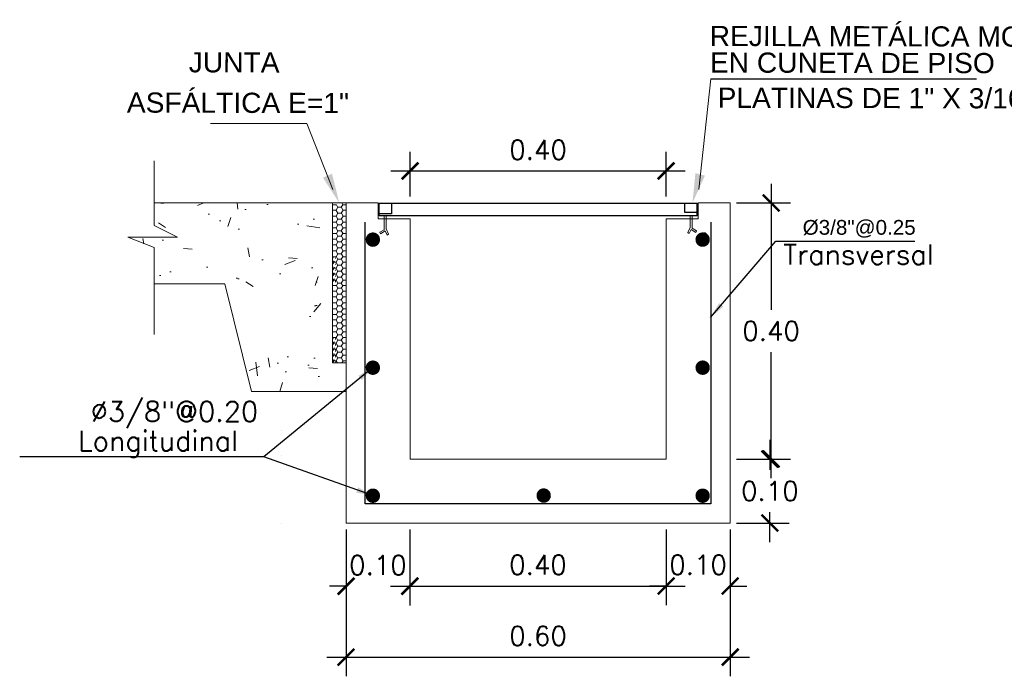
# Model space of a CAD drawing. Header units: millimetres. Extents: x -8931983 to 9630244, y 4 to 18563053.
# Tile 319 of 329: x 349714.9 to 349716.44, y 9282021.02 to 9282022.04. Entities that reach past the tile are written whole.
import ezdxf

# ---------------------------------------------------------------- set-up
doc = ezdxf.new("R2010")
doc.units = ezdxf.units.MM
doc.linetypes.add('ACAD_ISO02W100', pattern=[15, 12, -3])
doc.linetypes.add('DASHED2', pattern=[0.375, 0.25, -0.125])
for name, color, linetype, lineweight in [('0.2', 32, 'ACAD_ISO02W100', 0), ('cotas', 1, 'Continuous', 15), ('linea fina 01', 189, 'Continuous', 0), ('PROYECCIONES-INT', 1, 'DASHED2', 5)]:
    doc.layers.add(name, color=color, linetype=linetype, lineweight=lineweight)
for name, color, linetype in [('ELEVACION-02', 2, 'Continuous'), ('ELEVACION-03', 3, 'Continuous'), ('TEX', 3, 'Continuous')]:
    doc.layers.add(name, color=color, linetype=linetype)
doc.styles.add('COTAS', font='arial.ttf')
doc.styles.add('ROMANS', font='ROMANS.shx')
doc.styles.add('ROMANS-DIM', font='romans.shx')
doc.styles.add('VANO', font='swissl.ttf', dxfattribs={"height": 0.2})
doc.dimstyles.new('1-25V', dxfattribs={"dimscale": 0.2, "dimtxt": 0.18, "dimasz": 0.13, "dimexe": 0.18, "dimexo": 0.15, "dimgap": 0.1, "dimtad": 0, "dimtih": 1, "dimtoh": 1, "dimzin": 0, "dimdsep": 46, "dimtxsty": 'COTAS', "dimcen": 0.09, "dimadec": 0, "dimazin": 0, "dimtfac": 1, "dimtmove": 2, "dimatfit": 3, "dimfxl": 1, "dimtolj": 1, "dimtzin": 0, "dimarcsym": 0})
doc.dimstyles.new('20_METRIC  ARCHITECTURAL', dxfattribs={"dimscale": 0.2, "dimtxt": 0.03, "dimasz": 0.13, "dimexe": 0.15, "dimexo": 0.05, "dimgap": 0.09, "dimtad": 1, "dimtih": 1, "dimtoh": 1, "dimzin": 0, "dimdsep": 46, "dimtxsty": 'ROMANS-DIM', "dimblk": 'ARCHTICK', "dimcen": 2, "dimdle": 0.15, "dimclrd": 9, "dimclre": 9, "dimadec": 0, "dimazin": 0, "dimtfac": 1, "dimtix": 1, "dimtofl": 0, "dimtmove": 0, "dimatfit": 3, "dimfxl": 1, "dimfrac": 2, "dimtolj": 1, "dimtzin": 0, "dimarcsym": 0})

# ---------------------------------------------------------------- blocks, each defined once
blk = doc.blocks.new('TEXTO 2')
at = {"color": 172}
blk.add_line((0.0287838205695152, 0.1938861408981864), (0.4438699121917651, 0.1938861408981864), dxfattribs=at)
at = {"layer": 'linea fina 01', "ltscale": 0.1}
blk.add_line((0.0100357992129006, 0.0209258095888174), (0.0287838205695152, 0.1938861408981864), dxfattribs=at)
blk.add_solid([(0.0195963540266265, 0.042733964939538), (0, 0), (0.0046774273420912, 0.0467795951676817)], dxfattribs=at)
at = {"layer": '0.2', "color": 251, "true_color": 0x636466, "style": 'VANO'}
for s, height, oblique, p in [('REJILLA METÁLICA MOVIL', 0.0315000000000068, 359.9999999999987, (0.0269306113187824, 0.245234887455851, 3120.62335572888)), ('EN CUNETA DE PISO', 0.0314999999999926, 359.9999999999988, (0.0272835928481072, 0.2037045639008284, 3120.62335572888)), ('PLATINAS DE 1" X 3/16"', 0.0315000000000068, 359.9999999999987, (0.0392951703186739, 0.1487344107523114, -5186.962977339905))]:
    blk.add_text(s, height=height, rotation=359.8799999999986, dxfattribs=dict(at, oblique=oblique)).set_placement(p)
blk = doc.blocks.new('_ArchTick')
at = {"color": 0, "linetype": 'ByBlock', "const_width": 0.15}
blk.add_lwpolyline([(-0.5, -0.5), (0.5, 0.5)], dxfattribs=at)
blk = doc.blocks.new('*D3283')
at = {"color": 9, "lineweight": -2, "transparency": 16777216}
for p, q in [((349715.507090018, 9282021.765720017), (349715.507090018, 9282021.835775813)), ((349715.9070898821, 9282021.765720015), (349715.9070898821, 9282021.835775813)), ((349715.477090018, 9282021.805775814), (349715.9370898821, 9282021.805775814))]:
    blk.add_line(p, q, dxfattribs=at)
at = {"layer": 'Defpoints', "color": 0, "lineweight": 30, "transparency": 16777216}
for p in [(349715.9070898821, 9282021.805775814), (349715.507090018, 9282021.755720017), (349715.9070898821, 9282021.755720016)]:
    blk.add_point(p, dxfattribs=at)
at = {"color": 9, "lineweight": -2, "transparency": 16777216, "xscale": 0.026, "yscale": 0.026, "zscale": 0.026, "rotation": 180}
blk.add_blockref('_ArchTick', (349715.507090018, 9282021.805775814), dxfattribs=at)
at = {"color": 9, "lineweight": -2, "transparency": 16777216, "xscale": 0.026, "yscale": 0.026, "zscale": 0.026}
blk.add_blockref('_ArchTick', (349715.9070898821, 9282021.805775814), dxfattribs=at)
at = {"color": 0, "lineweight": 0, "transparency": 16777216, "insert": (349715.7070899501, 9282021.838775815), "char_height": 0.03, "attachment_point": 5, "style": 'ROMANS-DIM'}
blk.add_mtext('\\A1;0.40', dxfattribs=at)
blk = doc.blocks.new('rejilla de metal')
at = {"layer": 'ELEVACION-02', "color": 1}
for p, q in [((-0.2483340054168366, 0), (-0.2483340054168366, 0.0199046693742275)), ((0.2483340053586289, 0.0053772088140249), (0.2483340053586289, 0.0199046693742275))]:
    blk.add_line(p, q, dxfattribs=at)
at = {"layer": 'ELEVACION-03', "color": 1}
for p, q in [((-0.2483340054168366, 0.0199046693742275), (0.2483340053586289, 0.0199046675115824)), ((-0.2289253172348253, 0.0199046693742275), (-0.2289253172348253, 0.0031007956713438)), ((0.2289253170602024, 0.0199046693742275), (0.2289253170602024, 0.0053772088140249)), ((-0.2289253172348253, 0.0031007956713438), (-0.2483340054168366, 0.0031007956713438)), ((0.2483340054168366, 0), (-0.2483340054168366, 0)), ((0.2289253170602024, 0.0053772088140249), (0.2483340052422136, 0.0053772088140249)), ((0.2483340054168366, 0), (0.2483340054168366, 0.0053772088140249))]:
    blk.add_line(p, q, dxfattribs=at)
at = {"layer": 'PROYECCIONES-INT', "ltscale": 0.3}
for p, q in [((-0.2402679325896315, -0.0218845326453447), (-0.2402679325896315, 0)), ((-0.2402679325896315, -0.0218845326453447), (-0.2402679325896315, 0)), ((-0.2371671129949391, -0.0203853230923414), (-0.2371671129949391, 0)), ((-0.2371671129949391, -0.0203853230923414), (-0.2371671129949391, 0)), ((0.2373829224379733, -0.0181089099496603), (0.2373829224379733, 0)), ((0.2373829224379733, -0.0181089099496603), (0.2373829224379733, 0)), ((0.2404837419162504, -0.0196081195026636), (0.2404837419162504, 0))]:
    blk.add_line(p, q, dxfattribs=at)
at = {"layer": 'PROYECCIONES-INT'}
for p, q in [((-0.2472569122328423, -0.0256648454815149), (-0.2402679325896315, -0.0218845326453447)), ((-0.2472569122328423, -0.0256648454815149), (-0.2402679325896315, -0.0218845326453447)), ((-0.2461303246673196, -0.0282514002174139), (-0.2472569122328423, -0.0256648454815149)), ((-0.2461303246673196, -0.0282514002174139), (-0.2472569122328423, -0.0256648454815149)), ((-0.2386417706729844, -0.0237415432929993), (-0.2461303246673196, -0.0282514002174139)), ((-0.2386417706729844, -0.0237415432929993), (-0.2461303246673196, -0.0282514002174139)), ((-0.2359909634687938, -0.0301083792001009), (-0.2386417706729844, -0.0237415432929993)), ((-0.2359909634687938, -0.0301083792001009), (-0.2386417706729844, -0.0237415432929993)), ((-0.2371671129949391, -0.0203853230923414), (-0.2334064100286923, -0.0286493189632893)), ((-0.2334064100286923, -0.0286493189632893), (-0.2359909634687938, -0.0301083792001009)), ((-0.2334064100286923, -0.0286493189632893), (-0.2359909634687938, -0.0301083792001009)), ((0.2373829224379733, -0.0181089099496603), (0.2336222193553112, -0.0263729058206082)), ((0.2336222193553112, -0.0263729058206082), (0.236206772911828, -0.0278319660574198)), ((0.236206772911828, -0.0278319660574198), (0.2388575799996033, -0.0214651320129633)), ((0.2388575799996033, -0.0214651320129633), (0.2463461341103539, -0.0259749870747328)), ((0.2474727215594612, -0.0233884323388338), (0.2404837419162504, -0.0196081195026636)), ((0.2474727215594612, -0.0233884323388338), (0.2404837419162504, -0.0196081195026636)), ((0.2463461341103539, -0.0259749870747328), (0.2474727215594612, -0.0233884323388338)), ((0.2463461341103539, -0.0259749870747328), (0.2474727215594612, -0.0233884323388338))]:
    blk.add_line(p, q, dxfattribs=at)
blk = doc.blocks.new('*D3284')
at = {"color": 9, "lineweight": -2, "transparency": 16777216}
for p, q in [((349715.4070900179, 9282021.245831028), (349715.4070900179, 9282021.016403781)), ((349716.0070900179, 9282021.245831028), (349716.0070900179, 9282021.016403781)), ((349715.3770900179, 9282021.046403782), (349716.037090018, 9282021.046403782))]:
    blk.add_line(p, q, dxfattribs=at)
at = {"layer": 'Defpoints', "color": 0, "lineweight": 30, "transparency": 16777216}
for p in [(349715.4070900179, 9282021.255831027, 5186.962977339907), (349716.0070900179, 9282021.255831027, 5186.962977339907), (349716.0070900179, 9282021.046403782)]:
    blk.add_point(p, dxfattribs=at)
at = {"color": 9, "lineweight": -2, "transparency": 16777216, "xscale": 0.026, "yscale": 0.026, "zscale": 0.026, "rotation": 180}
blk.add_blockref('_ArchTick', (349715.4070900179, 9282021.046403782), dxfattribs=at)
at = {"color": 9, "lineweight": -2, "transparency": 16777216, "xscale": 0.026, "yscale": 0.026, "zscale": 0.026}
blk.add_blockref('_ArchTick', (349716.0070900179, 9282021.046403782), dxfattribs=at)
at = {"color": 0, "lineweight": 0, "transparency": 16777216, "insert": (349715.707090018, 9282021.07940378), "char_height": 0.03, "attachment_point": 5, "style": 'ROMANS-DIM'}
blk.add_mtext('\\A1;0.60', dxfattribs=at)
blk = doc.blocks.new('*D3241')
at = {"color": 9, "lineweight": -2, "transparency": 16777216}
for p, q in [((349716.0711369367, 9282021.785831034), (349716.0711369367, 9282021.588831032)), ((349716.017090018, 9282021.755831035), (349716.1011369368, 9282021.755831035)), ((349716.0711369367, 9282021.325830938), (349716.0711369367, 9282021.522831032)), ((349716.017090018, 9282021.355830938), (349716.1011369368, 9282021.355830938))]:
    blk.add_line(p, q, dxfattribs=at)
at = {"layer": 'Defpoints', "color": 0, "lineweight": 30, "transparency": 16777216}
for p in [(349716.0070900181, 9282021.755831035, 5186.962977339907), (349716.0070900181, 9282021.355830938, 5186.962977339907), (349716.0711369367, 9282021.355830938)]:
    blk.add_point(p, dxfattribs=at)
at = {"color": 9, "lineweight": -2, "transparency": 16777216, "xscale": 0.026, "yscale": 0.026, "zscale": 0.026}
for p, rotation in [((349716.0711369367, 9282021.755831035), 90), ((349716.0711369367, 9282021.355830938), 270)]:
    blk.add_blockref('_ArchTick', p, dxfattribs=dict(at, rotation=rotation))
at = {"color": 0, "lineweight": 0, "transparency": 16777216, "insert": (349716.0711369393, 9282021.555831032), "char_height": 0.03, "attachment_point": 5, "style": 'ROMANS-DIM'}
blk.add_mtext('\\A1;0.40', dxfattribs=at)
blk = doc.blocks.new('*D3242')
at = {"color": 9, "lineweight": -2, "transparency": 16777216}
for p, q in [((349716.0691465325, 9282021.38583094), (349716.0691465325, 9282021.33883103)), ((349716.017090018, 9282021.355830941), (349716.0991465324, 9282021.355830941)), ((349716.0691465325, 9282021.225831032), (349716.0691465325, 9282021.27283103)), ((349716.017090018, 9282021.255831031), (349716.0991465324, 9282021.255831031))]:
    blk.add_line(p, q, dxfattribs=at)
at = {"layer": 'Defpoints', "color": 0, "lineweight": 30, "transparency": 16777216}
for p in [(349716.0070900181, 9282021.355830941), (349716.0070900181, 9282021.255831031), (349716.0691465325, 9282021.255831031)]:
    blk.add_point(p, dxfattribs=at)
at = {"color": 9, "lineweight": -2, "transparency": 16777216, "xscale": 0.026, "yscale": 0.026, "zscale": 0.026}
for p, rotation in [((349716.0691465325, 9282021.355830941), 90), ((349716.0691465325, 9282021.255831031), 270)]:
    blk.add_blockref('_ArchTick', p, dxfattribs=dict(at, rotation=rotation))
at = {"color": 0, "lineweight": 0, "transparency": 16777216, "insert": (349716.069146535, 9282021.305831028), "char_height": 0.03, "attachment_point": 5, "style": 'ROMANS-DIM'}
blk.add_mtext('\\A1;0.10', dxfattribs=at)
blk = doc.blocks.new('*D3243')
at = {"color": 9, "lineweight": -2, "transparency": 16777216}
for p, q in [((349715.4070900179, 9282021.24583103), (349715.4070900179, 9282021.12698047)), ((349715.5068103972, 9282021.24583103), (349715.5068103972, 9282021.12698047)), ((349715.4070900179, 9282021.15698047), (349715.3810900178, 9282021.15698047)), ((349715.5068103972, 9282021.15698047), (349715.5328103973, 9282021.15698047))]:
    blk.add_line(p, q, dxfattribs=at)
at = {"layer": 'Defpoints', "color": 0, "lineweight": 30, "transparency": 16777216}
for p in [(349715.4070900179, 9282021.25583103, 5186.962977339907), (349715.5068103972, 9282021.25583103, 5186.962977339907), (349715.5068103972, 9282021.15698047)]:
    blk.add_point(p, dxfattribs=at)
at = {"color": 9, "lineweight": -2, "transparency": 16777216, "xscale": 0.026, "yscale": 0.026, "zscale": 0.026}
blk.add_blockref('_ArchTick', (349715.4070900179, 9282021.15698047), dxfattribs=at)
at = {"color": 9, "lineweight": -2, "transparency": 16777216, "xscale": 0.026, "yscale": 0.026, "zscale": 0.026, "rotation": 180}
blk.add_blockref('_ArchTick', (349715.5068103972, 9282021.15698047), dxfattribs=at)
at = {"color": 0, "lineweight": 0, "transparency": 16777216, "insert": (349715.4569502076, 9282021.18998047), "char_height": 0.03, "attachment_point": 5, "style": 'ROMANS-DIM'}
blk.add_mtext('\\A1;0.10', dxfattribs=at)
blk = doc.blocks.new('*D3244')
at = {"color": 9, "lineweight": -2, "transparency": 16777216}
for p, q in [((349715.5068103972, 9282021.245831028), (349715.5068103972, 9282021.127401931)), ((349715.9070900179, 9282021.245831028), (349715.9070900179, 9282021.127401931)), ((349715.4768103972, 9282021.15740193), (349715.9370900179, 9282021.15740193))]:
    blk.add_line(p, q, dxfattribs=at)
at = {"layer": 'Defpoints', "color": 0, "lineweight": 30, "transparency": 16777216}
for p in [(349715.5068103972, 9282021.255831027, 10373.92595467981), (349715.9070900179, 9282021.255831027, 5186.962977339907), (349715.9070900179, 9282021.15740193)]:
    blk.add_point(p, dxfattribs=at)
at = {"color": 9, "lineweight": -2, "transparency": 16777216, "xscale": 0.026, "yscale": 0.026, "zscale": 0.026, "rotation": 180}
blk.add_blockref('_ArchTick', (349715.5068103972, 9282021.15740193), dxfattribs=at)
at = {"color": 9, "lineweight": -2, "transparency": 16777216, "xscale": 0.026, "yscale": 0.026, "zscale": 0.026}
blk.add_blockref('_ArchTick', (349715.9070900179, 9282021.15740193), dxfattribs=at)
at = {"color": 0, "lineweight": 0, "transparency": 16777216, "insert": (349715.7069502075, 9282021.19040193), "char_height": 0.03, "attachment_point": 5, "style": 'ROMANS-DIM'}
blk.add_mtext('\\A1;0.40', dxfattribs=at)
blk = doc.blocks.new('*D3245')
at = {"color": 9, "lineweight": -2, "transparency": 16777216}
for p, q in [((349715.9070900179, 9282021.245831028), (349715.9070900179, 9282021.127401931)), ((349716.0070900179, 9282021.245831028), (349716.0070900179, 9282021.127401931)), ((349715.9070900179, 9282021.15740193), (349715.8810900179, 9282021.15740193)), ((349716.0070900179, 9282021.15740193), (349716.0330900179, 9282021.15740193))]:
    blk.add_line(p, q, dxfattribs=at)
at = {"layer": 'Defpoints', "color": 0, "lineweight": 30, "transparency": 16777216}
for p in [(349715.9070900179, 9282021.255831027, 5186.962977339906), (349716.0070900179, 9282021.255831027, 5186.962977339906), (349716.0070900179, 9282021.15740193)]:
    blk.add_point(p, dxfattribs=at)
at = {"color": 9, "lineweight": -2, "transparency": 16777216, "xscale": 0.026, "yscale": 0.026, "zscale": 0.026}
blk.add_blockref('_ArchTick', (349715.9070900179, 9282021.15740193), dxfattribs=at)
at = {"color": 9, "lineweight": -2, "transparency": 16777216, "xscale": 0.026, "yscale": 0.026, "zscale": 0.026, "rotation": 180}
blk.add_blockref('_ArchTick', (349716.0070900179, 9282021.15740193), dxfattribs=at)
at = {"color": 0, "lineweight": 0, "transparency": 16777216, "insert": (349715.9570900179, 9282021.19040193), "char_height": 0.03, "attachment_point": 5, "style": 'ROMANS-DIM'}
blk.add_mtext('\\A1;0.10', dxfattribs=at)
blk = doc.blocks.new('TEXTO 1')
at = {"layer": 'linea fina 01', "ltscale": 0.1}
for p, q in [((-0.0508167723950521, 0.1241394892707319), (-0.2010398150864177, 0.1241394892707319)), ((-0.0100357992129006, 0.0209258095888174), (-0.0508167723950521, 0.1241394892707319))]:
    blk.add_line(p, q, dxfattribs=at)
blk.add_solid([(-0.02553807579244, 0.0394717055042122), (0, 0), (-0.0113560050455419, 0.0456207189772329)], dxfattribs=at)
at = {"layer": '0.2', "color": 251, "true_color": 0x636466, "style": 'VANO', "oblique": 359.9999999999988}
for s, p in [('JUNTA', (-0.235123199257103, 0.2039847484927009, -5186.962977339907)), ('ASFÁLTICA E=1"', (-0.331776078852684, 0.1410587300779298, -5186.962977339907))]:
    blk.add_text(s, height=0.0314999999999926, rotation=359.8799999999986, dxfattribs=at).set_placement(p)
blk = doc.blocks.new('junta asfaltica')
at = {"lineweight": 0}
h = blk.add_hatch(dxfattribs=at)
h.set_pattern_fill('AR-CONC', scale=0.01, style=0)
h.set_pattern_definition([(50, (-0.1189008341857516, -0.0700673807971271), (0.1639662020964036, -0.0143451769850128), [0.017145, -0.188595]), (355, (-0.1189008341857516, -0.0700673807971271), (-0.0317190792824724, 0.1719511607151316), [0.013716, -0.150876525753]), (100.4514446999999, (-0.1052370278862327, -0.0712628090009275), (0.1322471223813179, 0.1576059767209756), [0.01457100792, -0.1602812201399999]), (46.1842, (-0.1189008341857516, -0.0243473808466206), (0.2439711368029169, -0.0378380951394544), [0.0257175, -0.2828925]), (96.6355576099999, (-0.0985699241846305, -0.0275005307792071), (0.2136637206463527, 0.2226835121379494), [0.021856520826, -0.240422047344]), (351.18415117, (-0.1189008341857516, -0.0243473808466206), (0.2136637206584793, 0.2226835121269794), [0.020573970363, -0.226313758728]), (21, (-0.0960408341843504, -0.0357773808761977), (0.1364529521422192, -0.0920386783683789), [0.017145, -0.188595]), (326, (-0.0960408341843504, -0.0357773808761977), (0.0556218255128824, 0.1657691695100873), [0.013716, -0.150876]), (71.45144499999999, (-0.0846697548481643, -0.0434472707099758), (0.1920747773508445, 0.0737304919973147), [0.01457100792, -0.16028094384]), (37.5, (-0.1189008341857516, -0.0700673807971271), (0.0027797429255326, 0.0760995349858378), [0, -0.1490472, 0, -0.153162, 0, -0.1514475]), (7.499999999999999, (-0.1189008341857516, -0.0700673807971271), (0.0601376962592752, 0.0901625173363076), [0, -0.0873252, 0, -0.1456182, 0, -0.0577215]), (327.5, (-0.1698786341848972, -0.0700673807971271), (0.1220315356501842, -0.0051558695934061), [0, -0.05715, 0, -0.178308, 0, -0.236601]), (317.5, (-0.1927386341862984, -0.0700673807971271), (0.1333162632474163, 0.0228838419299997), [0, -0.074295, 0, -0.1184148, 0, -0.168021])])
h.paths.add_polyline_path([(-0.0210516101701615, 2.68221356e-08), (-0.2996047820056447, 2.68221356e-08), (-0.2996047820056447, -0.0354425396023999), (-0.2629513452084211, -0.0536842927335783), (-0.3405718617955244, -0.0536842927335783), (-0.2996047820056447, -0.0698087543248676), (-0.2996047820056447, -0.1263088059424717), (-0.1894634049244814, -0.1263088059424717), (-0.1473604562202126, -0.2947206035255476), (-0.0210516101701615, -0.2947206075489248)])
h = blk.add_hatch(dxfattribs=at)
h.set_pattern_fill('HONEY', scale=0.0187124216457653, angle=180, style=0)
h.set_pattern_definition([(360, (-1344.435306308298, 712.0165321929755), (0.0080206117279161, -0.0046307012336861), [0.0053470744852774, -0.0106941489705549]), (240, (-1344.435306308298, 712.0165321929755), (-0.0080206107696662, -0.0046307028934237), [0.0053470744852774, -0.0106941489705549]), (300, (-1344.435306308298, 712.0165321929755), (9.5825e-10, -0.0092614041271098), [-0.0106941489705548, 0.0053470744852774])])
h.paths.add_polyline_path([(-0.0210514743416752, -0.0843195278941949), (-0.0210514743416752, -0.1264220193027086), (-0.0160414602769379, -0.1264220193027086), (-0.0160414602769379, -0.0843195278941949)])
h = blk.add_hatch(dxfattribs=at)
h.set_pattern_fill('HONEY', scale=0.0187124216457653, angle=180, style=0)
h.set_pattern_definition([(360, (-1344.435306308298, 711.8902233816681), (0.0080206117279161, -0.0046307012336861), [0.0053470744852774, -0.0106941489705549]), (240, (-1344.435306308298, 711.8902233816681), (-0.0080206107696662, -0.0046307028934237), [0.0053470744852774, -0.0106941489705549]), (300, (-1344.435306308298, 711.8902233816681), (9.5825e-10, -0.0092614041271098), [-0.0106941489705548, 0.0053470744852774])])
h.paths.add_polyline_path([(-0.0210514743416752, -0.2106283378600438), (-0.0210514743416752, -0.2527308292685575), (-0.0160414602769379, -0.2527308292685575), (-0.0160414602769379, -0.2106283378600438)])
at = {"color": 7, "linetype": 'ByBlock', "lineweight": 0}
for p, q in [((-0.2996047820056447, 0.0657418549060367), (-0.2996047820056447, -0.0354425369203)), ((-0.2996047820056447, -0.0354425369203), (-0.2629513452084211, -0.0536842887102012)), ((-0.2629513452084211, -0.0536842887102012), (-0.3405718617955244, -0.0536842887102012)), ((-0.3405718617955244, -0.0536842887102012), (-0.2996047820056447, -0.0698087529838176)), ((-0.2996047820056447, -0.0698087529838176), (-0.2996047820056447, -0.2053593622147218))]:
    blk.add_line(p, q, dxfattribs=at)
at = {"color": 7, "lineweight": 0}
for p, q in [((-0.2996047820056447, 2.81631856e-08), (-0.0210516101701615, 2.81631856e-08)), ((-0.0210514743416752, 0), (0, 0)), ((-0.0210514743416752, 0), (-0.0210514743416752, -0.25)), ((-0.0066348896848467, 0), (-0.0049328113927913, -0.0029480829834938)), ((-1.357866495e-07, -0.2947206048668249), (-1.357866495e-07, 0)), ((-0.0210515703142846, -0.010682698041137), (-0.0205355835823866, -0.0115764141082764)), ((-0.020682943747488, -0.0112982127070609), (-0.0210515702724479, -0.0119366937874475)), ((-0.0148197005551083, -0.0027724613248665), (-0.0210514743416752, -0.0027724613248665)), ((-0.0203683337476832, -0.0113096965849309), (-0.0150212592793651, -0.0113096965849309)), ((-0.0126623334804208, -0.0066675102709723), (-0.0153358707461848, -0.0112982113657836)), ((-0.0151885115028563, -0.0115764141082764), (-0.0125149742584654, -0.0162071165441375)), ((-0.0148361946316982, -0.0029252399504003), (-0.0125149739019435, -0.0069457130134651)), ((-0.0123477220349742, -0.0066789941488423), (-0.0070006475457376, -0.0066789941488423)), ((-0.0051546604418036, -0.0029252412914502), (-0.0073152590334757, -0.0066675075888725)), ((-0.0046417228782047, -0.0112982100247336), (-0.0073152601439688, -0.0159289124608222)), ((-0.0071679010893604, -0.0069457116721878), (-0.0044943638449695, -0.0115764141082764)), ((-0.0051235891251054, -0.0029047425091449), (2.09184e-11, -0.0029047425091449)), ((-0.0043271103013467, -0.0113096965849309), (-9.55119503e-08, -0.0113096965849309)), ((-0.0210515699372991, -0.0199441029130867), (-0.0205355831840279, -0.0208378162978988)), ((-0.0206829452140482, -0.0205596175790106), (-0.0210515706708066, -0.0211980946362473)), ((-0.0210515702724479, -0.0292055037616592), (-0.0205355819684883, -0.0300992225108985)), ((-0.0206829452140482, -0.0298210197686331), (-0.0210515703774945, -0.0304594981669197)), ((-0.0203683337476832, -0.0205710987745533), (-0.0150212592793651, -0.0205710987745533)), ((-0.0203683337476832, -0.0298325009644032), (-0.0150212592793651, -0.0298325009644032)), ((-0.0126623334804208, -0.0159289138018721), (-0.0153358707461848, -0.0205596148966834)), ((-0.012662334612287, -0.0251903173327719), (-0.0153358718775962, -0.0298210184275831)), ((-0.0151885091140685, -0.0208378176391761), (-0.0125149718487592, -0.0254685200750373)), ((-0.0151885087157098, -0.0300992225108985), (-0.0125149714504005, -0.0347299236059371)), ((-0.0123477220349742, -0.0159403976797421), (-0.0070006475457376, -0.0159403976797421)), ((-0.0123477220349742, -0.0252017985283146), (-0.0070006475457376, -0.0252017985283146)), ((-0.0046417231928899, -0.0205596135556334), (-0.0073152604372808, -0.0251903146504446)), ((-0.0046417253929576, -0.0298210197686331), (-0.0073152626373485, -0.0344517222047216)), ((-0.0071678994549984, -0.0162071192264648), (-0.004494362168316, -0.0208378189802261)), ((-0.0071678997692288, -0.0254685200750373), (-0.0044943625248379, -0.0300992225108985)), ((-0.0043271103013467, -0.0205710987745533), (-9.55119503e-08, -0.0205710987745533)), ((-0.0043271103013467, -0.0298325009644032), (-9.55537871e-08, -0.0298325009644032)), ((-0.0210515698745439, -0.038466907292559), (-0.0205355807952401, -0.0393606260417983)), ((-0.0206829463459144, -0.0390824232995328), (-0.0210515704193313, -0.0397208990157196)), ((-0.0203683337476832, -0.0390939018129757), (-0.0150212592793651, -0.0390939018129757)), ((-0.012662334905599, -0.0344517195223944), (-0.0153358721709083, -0.0390824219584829)), ((-0.0151885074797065, -0.0393606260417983), (-0.0125149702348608, -0.0439913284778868)), ((-0.0125149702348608, -0.0439913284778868), (-0.014899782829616, -0.0475884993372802)), ((-0.0123477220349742, -0.0344632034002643), (-0.0070006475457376, -0.0344632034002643)), ((-0.0123477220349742, -0.0437246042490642), (-0.0070006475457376, -0.0437246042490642)), ((-0.0046417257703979, -0.0390824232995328), (-0.0073152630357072, -0.043713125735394)), ((-0.007167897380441, -0.034729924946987), (-0.004494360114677, -0.0393606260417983)), ((-0.0069412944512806, -0.0439446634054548), (-0.0051814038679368, -0.0474320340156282)), ((-0.0043271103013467, -0.0390939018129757), (-9.55537871e-08, -0.0390939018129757)), ((-0.0210515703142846, -0.0557221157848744), (-0.0205355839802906, -0.0566158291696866)), ((-0.020682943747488, -0.056337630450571), (-0.0210515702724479, -0.056976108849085)), ((-0.0149139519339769, -0.0477837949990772), (-0.0206632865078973, -0.0477837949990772)), ((-0.0203683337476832, -0.056349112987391), (-0.0150212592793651, -0.056349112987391)), ((-0.0126623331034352, -0.0517069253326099), (-0.0153358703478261, -0.0563376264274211)), ((-0.0126623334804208, -0.0609683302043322), (-0.0153358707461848, -0.0655990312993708)), ((-0.0151885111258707, -0.0566158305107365), (-0.0125149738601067, -0.061246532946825)), ((-0.0148361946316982, -0.0479646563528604), (-0.0125149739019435, -0.0519851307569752)), ((-0.0123477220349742, -0.0517184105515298), (-0.0070006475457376, -0.0517184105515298)), ((-0.0123477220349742, -0.0609798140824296), (-0.0070006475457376, -0.0609798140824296)), ((-0.0051546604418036, -0.0479646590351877), (-0.0073152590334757, -0.0517069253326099)), ((-0.0046417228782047, -0.0563376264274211), (-0.0073152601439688, -0.0609683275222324)), ((-0.0071679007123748, -0.0519851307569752), (-0.0044943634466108, -0.0566158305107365)), ((-0.0071678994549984, -0.061246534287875), (-0.004494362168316, -0.0658772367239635)), ((-0.0052986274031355, -0.0476877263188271), (2.09184e-11, -0.0476877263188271)), ((-0.0043271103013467, -0.056349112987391), (-9.55119503e-08, -0.056349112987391)), ((-0.0210515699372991, -0.0649835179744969), (-0.0205355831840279, -0.0658772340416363)), ((-0.0206829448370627, -0.0655990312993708), (-0.0210515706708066, -0.0662375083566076)), ((-0.0210515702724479, -0.0742449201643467), (-0.0205355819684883, -0.075138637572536)), ((-0.0206829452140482, -0.0748604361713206), (-0.0210515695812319, -0.0754989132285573)), ((-0.0203683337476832, -0.0656105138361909), (-0.0150212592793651, -0.0656105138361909)), ((-0.0203683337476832, -0.0748719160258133), (-0.0150212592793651, -0.0748719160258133)), ((-0.012662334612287, -0.0702297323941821), (-0.0153358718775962, -0.0748604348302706)), ((-0.015188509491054, -0.0658772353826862), (-0.0125149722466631, -0.0705079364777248)), ((-0.0151885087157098, -0.075138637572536), (-0.0125149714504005, -0.0797693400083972)), ((-0.0123477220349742, -0.0702412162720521), (-0.0070006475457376, -0.0702412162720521)), ((-0.0046417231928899, -0.0655990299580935), (-0.0073152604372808, -0.0702297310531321)), ((-0.0046417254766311, -0.0748604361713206), (-0.0073152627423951, -0.0794911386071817)), ((-0.0071678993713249, -0.0705079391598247), (-0.0044943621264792, -0.075138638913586)), ((-0.0043271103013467, -0.0656105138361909), (-9.55119503e-08, -0.0656105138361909)), ((-0.0043271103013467, -0.0748719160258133), (-9.55537871e-08, -0.0748719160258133)), ((-0.0210515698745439, -0.0835063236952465), (-0.0206477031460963, -0.0842058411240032)), ((-0.0210515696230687, -0.0920769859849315), (-0.0205355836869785, -0.092970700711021)), ((-0.0206829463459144, -0.084121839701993), (-0.0207314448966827, -0.0842058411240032)), ((-0.0203683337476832, -0.0841333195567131), (-0.0150212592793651, -0.0841333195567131)), ((-0.012662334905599, -0.0794911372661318), (-0.0153358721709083, -0.0841218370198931)), ((-0.0126623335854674, -0.088061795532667), (-0.0153358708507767, -0.0926924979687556)), ((-0.0148361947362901, -0.0843195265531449), (-0.0125149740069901, -0.0883399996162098)), ((-0.0123477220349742, -0.0795026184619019), (-0.0070006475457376, -0.0795026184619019)), ((-0.0123477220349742, -0.088073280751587), (-0.0070006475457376, -0.088073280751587)), ((-0.0051546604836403, -0.0843195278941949), (-0.0073152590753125, -0.0880617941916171)), ((-0.0071678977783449, -0.0797693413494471), (-0.0046064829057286, -0.0842058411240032)), ((-0.0071679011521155, -0.0883399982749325), (-0.0044943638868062, -0.0929706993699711)), ((-0.0043271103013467, -0.0841333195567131), (-9.55537871e-08, -0.0841333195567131)), ((-0.0206829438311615, -0.0926924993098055), (-0.0210515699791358, -0.0933309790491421)), ((-0.0210515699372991, -0.1013383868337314), (-0.0205355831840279, -0.1022321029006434)), ((-0.0206829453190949, -0.101953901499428), (-0.0210515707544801, -0.1025923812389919)), ((-0.0203683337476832, -0.0927039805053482), (-0.0150212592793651, -0.0927039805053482)), ((-0.0203683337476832, -0.101965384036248), (-0.0150212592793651, -0.101965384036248)), ((-0.0126623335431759, -0.0973232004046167), (-0.0153358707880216, -0.101953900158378)), ((-0.0126623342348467, -0.1065846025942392), (-0.0153358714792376, -0.1112153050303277)), ((-0.015188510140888, -0.092970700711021), (-0.0125149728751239, -0.0976014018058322)), ((-0.015188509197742, -0.1022321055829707), (-0.0125149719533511, -0.1068628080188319)), ((-0.0123477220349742, -0.0973346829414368), (-0.0070006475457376, -0.0973346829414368)), ((-0.0123477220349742, -0.1065960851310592), (-0.0070006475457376, -0.1065960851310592)), ((-0.0046417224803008, -0.0926924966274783), (-0.0073152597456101, -0.0973231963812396)), ((-0.0046417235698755, -0.1019538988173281), (-0.0073152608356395, -0.1065846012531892)), ((-0.0071678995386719, -0.0976014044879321), (-0.0044943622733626, -0.1022321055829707)), ((-0.0071678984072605, -0.1068628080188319), (-0.0044943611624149, -0.1114935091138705)), ((-0.0043271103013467, -0.0927039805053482), (-9.55119503e-08, -0.0927039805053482)), ((-0.0043271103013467, -0.101965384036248), (-9.55119503e-08, -0.101965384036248)), ((-0.0210515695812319, -0.1105997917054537), (-0.0205355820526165, -0.1114935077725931)), ((-0.0206829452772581, -0.1112153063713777), (-0.0210515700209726, -0.1118537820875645)), ((-0.0210515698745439, -0.1198611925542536), (-0.0205355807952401, -0.1207549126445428)), ((-0.0206829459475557, -0.1204767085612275), (-0.0210515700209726, -0.121115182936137)), ((-0.0203683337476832, -0.1112267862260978), (-0.0150212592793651, -0.1112267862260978)), ((-0.0203683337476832, -0.1204881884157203), (-0.0150212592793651, -0.1204881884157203)), ((-0.0126623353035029, -0.115846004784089), (-0.015335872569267, -0.1204767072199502)), ((-0.0151885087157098, -0.1114935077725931), (-0.0125149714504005, -0.1161242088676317)), ((-0.0151885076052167, -0.1207549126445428), (-0.0125149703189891, -0.1253856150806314)), ((-0.0123477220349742, -0.115857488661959), (-0.0070006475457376, -0.115857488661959)), ((-0.0046417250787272, -0.1112153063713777), (-0.0073152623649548, -0.115846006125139)), ((-0.0046417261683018, -0.1204767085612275), (-0.0073152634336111, -0.1251074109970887)), ((-0.0071678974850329, -0.1161242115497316), (-0.0044943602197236, -0.1207549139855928)), ((-0.0043271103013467, -0.1112267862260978), (-9.55537871e-08, -0.1112267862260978)), ((-0.0043271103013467, -0.1204881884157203), (-9.55537871e-08, -0.1204881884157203)), ((-0.1894634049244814, -0.1263088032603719), (-0.2996047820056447, -0.1263088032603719)), ((-0.1473604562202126, -0.2947206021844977), (-0.1894634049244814, -0.1263088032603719)), ((-0.0210515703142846, -0.1369915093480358), (-0.0205355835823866, -0.1378852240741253)), ((-0.020682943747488, -0.1376070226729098), (-0.0210515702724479, -0.1382455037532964)), ((-0.0148197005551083, -0.1290812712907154), (-0.0210514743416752, -0.1290812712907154)), ((-0.0203683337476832, -0.1376185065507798), (-0.0150212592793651, -0.1376185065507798)), ((-0.0126623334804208, -0.1329763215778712), (-0.0153358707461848, -0.1376070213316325)), ((-0.0151885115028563, -0.1378852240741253), (-0.0125149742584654, -0.1425159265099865)), ((-0.0148361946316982, -0.1292340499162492), (-0.0125149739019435, -0.133254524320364)), ((-0.0129228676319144, -0.1255586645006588), (-0.0148348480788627, -0.1288070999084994)), ((-0.0123477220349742, -0.1251188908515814), (-0.0070006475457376, -0.1251188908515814)), ((-0.0123477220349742, -0.1329878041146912), (-0.0070006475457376, -0.1329878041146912)), ((-0.0073218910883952, -0.1251188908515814), (-0.0049328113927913, -0.1292568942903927)), ((-0.0051546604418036, -0.1292340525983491), (-0.0073152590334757, -0.1329763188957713)), ((-0.0046417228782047, -0.1376070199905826), (-0.0073152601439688, -0.1422377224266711)), ((-0.0071679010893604, -0.1332545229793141), (-0.0044943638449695, -0.1378852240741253)), ((-0.0051235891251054, -0.1292135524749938), (2.09184e-11, -0.1292135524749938)), ((-0.0043271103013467, -0.1376185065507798), (-9.55119503e-08, -0.1376185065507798)), ((-0.0210515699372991, -0.1462529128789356), (-0.0205355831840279, -0.1471466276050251)), ((-0.0206829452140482, -0.1468684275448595), (-0.0210515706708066, -0.1475069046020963)), ((-0.0203683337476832, -0.1468799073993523), (-0.0150212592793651, -0.1468799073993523)), ((-0.0126623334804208, -0.142237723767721), (-0.0153358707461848, -0.1468684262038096)), ((-0.012662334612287, -0.1514991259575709), (-0.0153358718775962, -0.156129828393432)), ((-0.0151885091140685, -0.147146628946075), (-0.0125149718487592, -0.1517773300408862)), ((-0.0123477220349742, -0.1422492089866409), (-0.0070006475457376, -0.1422492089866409)), ((-0.0123477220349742, -0.1515106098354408), (-0.0070006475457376, -0.1515106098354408)), ((-0.0046417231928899, -0.1468684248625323), (-0.0073152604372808, -0.1514991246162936)), ((-0.0071678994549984, -0.1425159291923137), (-0.004494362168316, -0.1471466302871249)), ((-0.0071678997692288, -0.1517773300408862), (-0.0044943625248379, -0.1564080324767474)), ((-0.0043271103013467, -0.1468799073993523), (-9.55119503e-08, -0.1468799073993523)), ((-0.0210515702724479, -0.1555143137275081), (-0.0205355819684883, -0.1564080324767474)), ((-0.0206829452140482, -0.156129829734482), (-0.0210515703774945, -0.156768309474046)), ((-0.0210515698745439, -0.1647757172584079), (-0.0205355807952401, -0.1656694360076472)), ((-0.0206829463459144, -0.1653912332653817), (-0.0210515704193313, -0.1660297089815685)), ((-0.0203683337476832, -0.1561413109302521), (-0.0150212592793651, -0.1561413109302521)), ((-0.0203683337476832, -0.1654027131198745), (-0.0150212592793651, -0.1654027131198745)), ((-0.012662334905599, -0.1607605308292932), (-0.0153358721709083, -0.1653912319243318)), ((-0.0151885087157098, -0.1564080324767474), (-0.0125149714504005, -0.1610387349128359)), ((-0.0151885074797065, -0.1656694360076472), (-0.0125149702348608, -0.1703001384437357)), ((-0.0123477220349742, -0.1607720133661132), (-0.0070006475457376, -0.1607720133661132)), ((-0.0046417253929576, -0.156129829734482), (-0.0073152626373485, -0.1607605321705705)), ((-0.0046417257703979, -0.1653912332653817), (-0.0073152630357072, -0.1700219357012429)), ((-0.007167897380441, -0.1610387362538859), (-0.004494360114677, -0.1656694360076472)), ((-0.0043271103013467, -0.1561413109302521), (-9.55537871e-08, -0.1561413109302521)), ((-0.0043271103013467, -0.1654027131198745), (-9.55537871e-08, -0.1654027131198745)), ((-0.0210515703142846, -0.1820309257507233), (-0.0205355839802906, -0.1829246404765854)), ((-0.020682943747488, -0.1826464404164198), (-0.0210515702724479, -0.1832849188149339)), ((-0.0149139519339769, -0.1740926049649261), (-0.0206632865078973, -0.1740926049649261)), ((-0.0203683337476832, -0.1826579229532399), (-0.0150212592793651, -0.1826579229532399)), ((-0.0126623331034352, -0.1780157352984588), (-0.0153358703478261, -0.18264643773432)), ((-0.0151885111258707, -0.1829246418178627), (-0.0125149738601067, -0.1875553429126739)), ((-0.0125149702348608, -0.1703001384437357), (-0.014899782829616, -0.1738973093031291)), ((-0.0148361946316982, -0.1742734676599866), (-0.0125149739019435, -0.1782939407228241)), ((-0.0123477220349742, -0.1700334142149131), (-0.0070006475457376, -0.1700334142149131)), ((-0.0123477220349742, -0.1780272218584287), (-0.0070006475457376, -0.1780272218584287)), ((-0.0051546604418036, -0.1742734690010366), (-0.0073152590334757, -0.1780157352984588)), ((-0.0046417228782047, -0.18264643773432), (-0.0073152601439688, -0.1872771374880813)), ((-0.0071679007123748, -0.1782939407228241), (-0.0044943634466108, -0.1829246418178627)), ((-0.0069412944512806, -0.1702534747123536), (-0.0051814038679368, -0.1737408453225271)), ((-0.0052986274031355, -0.173996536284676), (2.09184e-11, -0.173996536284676)), ((-0.0043271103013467, -0.1826579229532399), (-9.55119503e-08, -0.1826579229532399)), ((-0.0210515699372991, -0.1912923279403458), (-0.0205355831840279, -0.1921860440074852)), ((-0.0206829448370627, -0.1919078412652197), (-0.0210515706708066, -0.1925463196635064)), ((-0.0203683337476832, -0.1919193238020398), (-0.0150212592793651, -0.1919193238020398)), ((-0.0126623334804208, -0.1872771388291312), (-0.0153358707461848, -0.1919078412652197)), ((-0.012662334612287, -0.1965385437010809), (-0.0153358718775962, -0.2011692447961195)), ((-0.015188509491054, -0.1921860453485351), (-0.0125149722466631, -0.1968167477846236)), ((-0.0123477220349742, -0.1872886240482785), (-0.0070006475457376, -0.1872886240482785)), ((-0.0123477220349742, -0.196550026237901), (-0.0070006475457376, -0.196550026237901)), ((-0.0046417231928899, -0.1919078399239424), (-0.0073152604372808, -0.196538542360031)), ((-0.0071678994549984, -0.1875553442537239), (-0.004494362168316, -0.1921860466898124)), ((-0.0071678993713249, -0.1968167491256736), (-0.0044943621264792, -0.2014474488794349)), ((-0.0043271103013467, -0.1919193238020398), (-9.55119503e-08, -0.1919193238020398)), ((-0.0210515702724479, -0.2005537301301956), (-0.0205355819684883, -0.2014474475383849)), ((-0.0206829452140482, -0.2011692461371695), (-0.0210515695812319, -0.2018077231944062)), ((-0.0210515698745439, -0.2098151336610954), (-0.0206477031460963, -0.2105146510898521)), ((-0.0206829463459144, -0.2104306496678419), (-0.0207314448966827, -0.2105146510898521)), ((-0.0203683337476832, -0.2011807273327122), (-0.0150212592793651, -0.2011807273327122)), ((-0.0203683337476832, -0.210442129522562), (-0.0150212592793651, -0.210442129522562)), ((-0.012662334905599, -0.2057999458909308), (-0.0153358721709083, -0.2104306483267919)), ((-0.0126623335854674, -0.2143706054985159), (-0.0153358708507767, -0.2190013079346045)), ((-0.0151885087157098, -0.2014474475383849), (-0.0125149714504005, -0.2060781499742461)), ((-0.0148361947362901, -0.2106283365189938), (-0.0125149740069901, -0.2146488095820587)), ((-0.0123477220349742, -0.2058114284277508), (-0.0070006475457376, -0.2058114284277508)), ((-0.0123477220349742, -0.2143820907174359), (-0.0070006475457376, -0.2143820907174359)), ((-0.0046417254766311, -0.2011692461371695), (-0.0073152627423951, -0.2057999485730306)), ((-0.0051546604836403, -0.2106283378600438), (-0.0073152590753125, -0.214370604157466)), ((-0.0071678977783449, -0.206078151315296), (-0.0046064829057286, -0.2105146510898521)), ((-0.0071679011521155, -0.2146488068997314), (-0.0044943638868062, -0.21927950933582)), ((-0.0043271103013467, -0.2011807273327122), (-9.55537871e-08, -0.2011807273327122)), ((-0.0043271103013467, -0.210442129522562), (-9.55537871e-08, -0.210442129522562)), ((-0.0210515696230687, -0.2183857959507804), (-0.0205355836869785, -0.2192795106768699)), ((-0.0206829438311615, -0.2190013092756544), (-0.0210515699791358, -0.219639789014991)), ((-0.0210515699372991, -0.2276471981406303), (-0.0205355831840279, -0.2285409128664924)), ((-0.0206829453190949, -0.2282627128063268), (-0.0210515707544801, -0.2289011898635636)), ((-0.0203683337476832, -0.2190127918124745), (-0.0150212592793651, -0.2190127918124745)), ((-0.0203683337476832, -0.2282741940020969), (-0.0150212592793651, -0.2282741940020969)), ((-0.0126623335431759, -0.2236320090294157), (-0.0153358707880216, -0.2282627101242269)), ((-0.015188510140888, -0.2192795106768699), (-0.0125149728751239, -0.2239102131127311)), ((-0.015188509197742, -0.2285409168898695), (-0.0125149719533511, -0.2331716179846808)), ((-0.0123477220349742, -0.2236434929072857), (-0.0070006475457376, -0.2236434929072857)), ((-0.0046417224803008, -0.2190013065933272), (-0.0073152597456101, -0.2236320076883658)), ((-0.0046417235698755, -0.228262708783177), (-0.0073152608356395, -0.2328934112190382)), ((-0.0071678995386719, -0.223910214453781), (-0.0044943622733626, -0.2285409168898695)), ((-0.0043271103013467, -0.2190127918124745), (-9.55119503e-08, -0.2190127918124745)), ((-0.0043271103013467, -0.2282741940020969), (-9.55119503e-08, -0.2282741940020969)), ((-0.0210515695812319, -0.2369086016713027), (-0.0205355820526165, -0.2378023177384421)), ((-0.0206829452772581, -0.2375241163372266), (-0.0210515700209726, -0.2381625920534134)), ((-0.0203683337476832, -0.2375355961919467), (-0.0150212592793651, -0.2375355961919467)), ((-0.0126623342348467, -0.2328934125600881), (-0.0153358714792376, -0.2375241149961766)), ((-0.0126623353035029, -0.2421548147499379), (-0.015335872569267, -0.2467855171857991)), ((-0.0151885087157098, -0.2378023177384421), (-0.0125149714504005, -0.2424330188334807)), ((-0.0123477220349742, -0.2329048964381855), (-0.0070006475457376, -0.2329048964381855)), ((-0.0123477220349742, -0.2421662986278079), (-0.0070006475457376, -0.2421662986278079)), ((-0.0046417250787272, -0.2375241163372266), (-0.0073152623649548, -0.2421548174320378)), ((-0.0071678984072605, -0.2331716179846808), (-0.0044943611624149, -0.2378023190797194)), ((-0.0071678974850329, -0.2424330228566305), (-0.0044943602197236, -0.2470637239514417)), ((-0.0043271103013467, -0.2375355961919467), (-9.55537871e-08, -0.2375355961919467)), ((-0.0210515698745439, -0.2461700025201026), (-0.0205355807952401, -0.2470637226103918)), ((-0.0206829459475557, -0.2467855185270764), (-0.0210515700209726, -0.2474239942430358)), ((-0.0210514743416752, -0.25), (-1.357866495e-07, -0.25)), ((-0.0203683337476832, -0.2467969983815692), (-0.0150212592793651, -0.2467969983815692)), ((-0.0151885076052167, -0.2470637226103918), (-0.0134932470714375, -0.25)), ((-0.0046417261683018, -0.2467855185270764), (-0.0064976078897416, -0.25)), ((-0.0043271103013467, -0.2467969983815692), (-9.55537871e-08, -0.2467969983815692)), ((-1.357866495e-07, -0.2947206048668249), (-0.1473604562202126, -0.2947206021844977))]:
    blk.add_line(p, q, dxfattribs=at)
blk.add_blockref('TEXTO 1', (-0.0105257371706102, 0), dxfattribs=at)
blk = doc.blocks.new('*U2955')
at = {"color": 5, "const_width": 0.01125}
blk.add_lwpolyline([(-0.0056249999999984, 0, 1), (0.0056249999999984, 0, 1)], format="xyb", close=True, dxfattribs=at)
blk = doc.blocks.new('*U2954')
at = {"layer": 'cotas', "color": 0, "linetype": 'ByBlock', "lineweight": -2}
blk.add_blockref('*U2955', (0, 0), dxfattribs=at)
at = {"layer": 'cotas', "color": 0, "linetype": 'ByBlock', "lineweight": -2, "transparency": 16777216}
for p in [(0.2, 0), (0.4, 0)]:
    blk.add_blockref('*U2955', p, dxfattribs=at)
blk = doc.blocks.new('*U2953')
at = {"color": 5, "const_width": 0.01125}
blk.add_lwpolyline([(-0.0056249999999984, 0, 1), (0.0056249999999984, 0, 1)], format="xyb", close=True, dxfattribs=at)
blk = doc.blocks.new('*U2956')
at = {"layer": 'cotas', "color": 0, "linetype": 'ByBlock', "lineweight": -2}
blk.add_blockref('*U2953', (0, 0), dxfattribs=at)
blk = doc.blocks.new('*U2958')
at = {"color": 5, "const_width": 0.01125}
blk.add_lwpolyline([(-0.0056249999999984, 0, 1), (0.0056249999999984, 0, 1)], format="xyb", close=True, dxfattribs=at)
blk = doc.blocks.new('*U2957')
at = {"layer": 'cotas', "color": 0, "linetype": 'ByBlock', "lineweight": -2}
blk.add_blockref('*U2958', (0, 0), dxfattribs=at)
at = {"layer": 'cotas', "color": 0, "linetype": 'ByBlock', "lineweight": -2, "transparency": 16777216}
for p in [(0.2, 0), (0.4, 0)]:
    blk.add_blockref('*U2958', p, dxfattribs=at)

msp = doc.modelspace()

# ---------------------------------------------------------------- linework, layer by layer
at = {"color": 5, "lineweight": 0}
for p, q in [((349715.4570898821, 9282021.755831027), (349715.4070898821, 9282021.755831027)), ((349715.4070900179, 9282021.255831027), (349715.4070900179, 9282021.755831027)), ((349715.4570898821, 9282021.730775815), (349715.4570898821, 9282021.755831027)), ((349715.9570900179, 9282021.730775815), (349715.9570900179, 9282021.755831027)), ((349715.9570900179, 9282021.755831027), (349716.0070900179, 9282021.755831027)), ((349716.0070900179, 9282021.755831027), (349716.0070900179, 9282021.255831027)), ((349715.5070898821, 9282021.730775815), (349715.4570898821, 9282021.730775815)), ((349715.5070900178, 9282021.730775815), (349715.5070900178, 9282021.355831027)), ((349715.9070900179, 9282021.355831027), (349715.9070898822, 9282021.730775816)), ((349715.9070900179, 9282021.730775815), (349715.9570900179, 9282021.730775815)), ((349715.5070900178, 9282021.355831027), (349715.9070900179, 9282021.355831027)), ((349716.0070900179, 9282021.255831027), (349715.4070900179, 9282021.255831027))]:
    msp.add_line(p, q, dxfattribs=at)
at = {"lineweight": 0}
for p, q in [((349715.3070900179, 9282021.400308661), (349715.3070901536, 9282021.400308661)), ((349715.3070901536, 9282021.36111043), (349715.3070900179, 9282021.36111043))]:
    msp.add_line(p, q, dxfattribs=at)
at = {"color": 172, "lineweight": 0}
msp.add_line((349715.3070900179, 9282021.255831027), (349715.3070900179, 9282021.255831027), dxfattribs=at)
msp.add_line((349715.3070900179, 9282021.255831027), (349715.3070900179, 9282021.255831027), dxfattribs=at)
at = {"color": 6, "lineweight": 30}
msp.add_lwpolyline([(349715.9770900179, 9282021.725831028), (349715.9770900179, 9282021.285831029), (349715.4370900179, 9282021.285831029), (349715.4370900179, 9282021.725831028)], dxfattribs=at)
at = {"layer": 'PROYECCIONES-INT'}
msp.add_line((349715.9672537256, 9282021.709421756), (349715.9698382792, 9282021.707962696), dxfattribs=at)

# ---------------------------------------------------------------- block references
at = {"color": 172, "lineweight": 0}
msp.add_blockref('TEXTO 2', (349715.9481829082, 9282021.755720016), dxfattribs=at)
at = {"color": 84, "lineweight": 0}
msp.add_blockref('junta asfaltica', (349715.4070900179, 9282021.755831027), dxfattribs=at)
at = {"color": 5, "lineweight": 0}
msp.add_blockref('rejilla de metal', (349715.7071291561, 9282021.735815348), dxfattribs=at)
at = {"layer": 'cotas'}
for name, p, rotation in [('*U2954', (349715.4490619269, 9282021.298502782), 89.99999999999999), ('*U2957', (349715.9641329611, 9282021.298502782), 89.99999999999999), ('*U2956', (349715.7158673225, 9282021.298748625), 270)]:
    msp.add_blockref(name, p, dxfattribs=dict(at, rotation=rotation))

# ---------------------------------------------------------------- texts
at = {"layer": 'cotas', "insert": (349716.2969037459, 9282021.715362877), "char_height": 0.02304, "attachment_point": 6, "style": 'COTAS'}
msp.add_mtext('Ø3/8"@0.25', dxfattribs=at)
at = {"layer": 'TEX', "color": 7, "linetype": 'Continuous', "lineweight": 5, "char_height": 0.0313, "style": 'ROMANS'}
for s, insert, attachment_point in [('Transversal', (349716.090143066, 9282021.690924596), 1), ('Ø3/8"@0.20', (349715.2699485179, 9282021.424852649), 6), ('Longitudinal', (349714.9885552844, 9282021.39973185), 1)]:
    msp.add_mtext(s, dxfattribs=dict(at, insert=insert, attachment_point=attachment_point))

# ---------------------------------------------------------------- dimensions: what is measured, and where the dimension line sits
at = {"lineweight": 0}
for base, p1, p2, picture, middle in [((349715.9070898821, 9282021.805775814), (349715.507090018, 9282021.755720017), (349715.9070898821, 9282021.755720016), '*D3283', (349715.7070899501, 9282021.838775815)), ((349715.5068103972, 9282021.15698047, -5186.962977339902), (349715.4070900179, 9282021.25583103), (349715.5068103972, 9282021.25583103), '*D3243', (349715.4569502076, 9282021.18998047, -5186.962977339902)), ((349716.0070900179, 9282021.15740193, -5186.962977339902), (349715.9070900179, 9282021.255831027), (349716.0070900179, 9282021.255831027), '*D3245', (349715.9570900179, 9282021.19040193, -5186.962977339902))]:
    dim = msp.add_linear_dim(base=base, p1=p1, p2=p2, dimstyle='20_METRIC  ARCHITECTURAL', override={"dimtxt": 0.15}, dxfattribs=at)
    dim.commit()
    dim.dimension.update_dxf_attribs({"geometry": picture, "text_midpoint": middle})
for base, p1, p2, picture, middle in [((349716.0711369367, 9282021.355830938, -5186.962977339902), (349716.0070900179, 9282021.755831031), (349716.0070900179, 9282021.355830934), '*D3241', (349716.0711369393, 9282021.555831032, -5186.962977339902)), ((349716.0691465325, 9282021.255831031), (349716.0070900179, 9282021.355830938), (349716.0070900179, 9282021.255831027), '*D3242', (349716.069146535, 9282021.305831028))]:
    dim = msp.add_linear_dim(base=base, p1=p1, p2=p2, angle=90, dimstyle='20_METRIC  ARCHITECTURAL', override={"dimtxt": 0.15}, dxfattribs=at)
    dim.commit()
    dim.dimension.update_dxf_attribs({"geometry": picture, "text_midpoint": middle, "dimtype": 160})
for base, p1, p2, picture, middle in [((349716.0070900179, 9282021.046403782, -5186.962977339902), (349715.4070900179, 9282021.255831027), (349716.0070900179, 9282021.255831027), '*D3284', (349715.707090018, 9282021.046403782, -5186.962977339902)), ((349715.9070900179, 9282021.15740193, -5186.962977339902), (349715.5068103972, 9282021.255831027, 5186.96297733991), (349715.9070900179, 9282021.255831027), '*D3244', (349715.7069502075, 9282021.15740193, -5186.962977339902))]:
    dim = msp.add_linear_dim(base=base, p1=p1, p2=p2, dimstyle='20_METRIC  ARCHITECTURAL', override={"dimtxt": 0.15}, dxfattribs=at)
    dim.commit()
    dim.dimension.update_dxf_attribs({"geometry": picture, "text_midpoint": middle, "dimtype": 160})

# ---------------------------------------------------------------- leaders
at = {"layer": 'cotas'}
msp.add_leader([(349715.9762651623, 9282021.576761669), (349716.0782803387, 9282021.696366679), (349716.2956215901, 9282021.696366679)], dimstyle='1-25V', override={"dimgap": 0.1, "dimtad": 0}, dxfattribs=at)
for points in [[(349715.4491746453, 9282021.49883733), (349715.2787382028, 9282021.359229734), (349714.8974055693, 9282021.359229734)], [(349715.4490619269, 9282021.298758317), (349715.2787382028, 9282021.359229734)]]:
    msp.add_leader(points, dimstyle='1-25V', dxfattribs=at)

doc.saveas('drawing.dxf')
